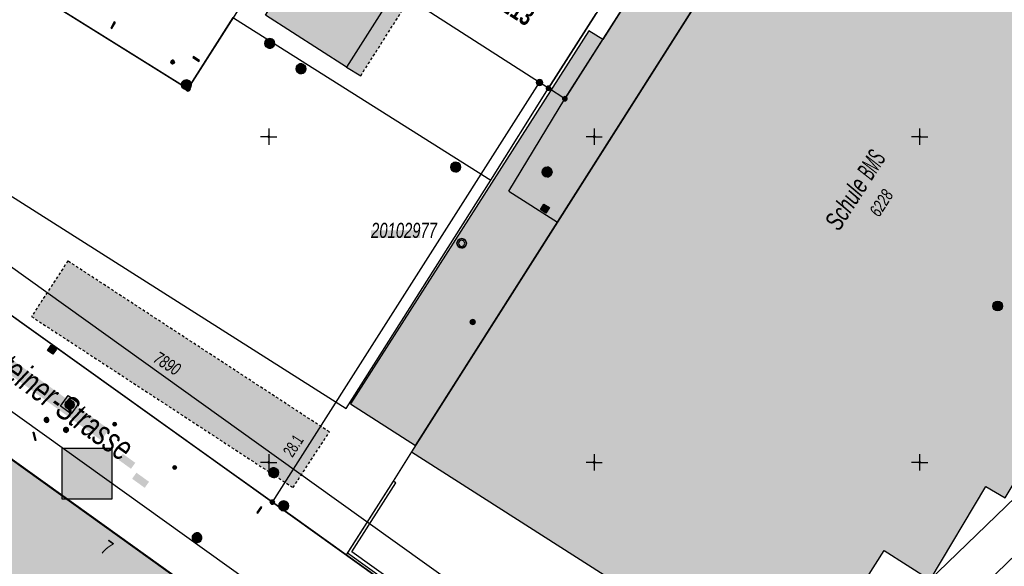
# Model space of a CAD drawing. Header units: metres. Extents: x 2695560 to 2696939, y 1260491 to 1262050.
# Tile 845 of 1005: x 2696207 to 2696282, y 1261567 to 1261609. Entities that reach past the tile are written whole.
import ezdxf

# ---------------------------------------------------------------- set-up
doc = ezdxf.new("R2010")
doc.units = ezdxf.units.M
doc.linetypes.add('AUSGEZOGEN', pattern=[0])
doc.linetypes.add('VERDECKT2_S2', pattern=[0.36, 0.2, -0.16])
for name, color, linetype in [('XR$1$AV_Flächen (EO)', 7, 'AUSGEZOGEN'), ('XR$1$AV_Gebäudeflächen (BB)', 7, 'AUSGEZOGEN'), ('XR$1$AV_Gebäudeflächen (EO)', 7, 'AUSGEZOGEN'), ('XR$1$AV_Gebäudeflächen ut.', 7, 'AUSGEZOGEN'), ('XR$1$AV_Grenzpunkte', 7, 'AUSGEZOGEN'), ('XR$1$AV_Grundstück-Nr.', 7, 'AUSGEZOGEN'), ('XR$1$AV_Haus-Nr.', 7, 'AUSGEZOGEN'), ('XR$1$AV_Koordinatennetzpunkte', 7, 'AUSGEZOGEN'), ('XR$1$AV_Lagefixpunkt-Nr.', 7, 'AUSGEZOGEN'), ('XR$1$AV_Lagefixpunkte', 7, 'AUSGEZOGEN'), ('XR$1$AV_Linien (BB)', 7, 'AUSGEZOGEN'), ('XR$1$AV_Objektnamen (BB)', 7, 'AUSGEZOGEN'), ('XR$1$AV_Strassennamen', 7, 'AUSGEZOGEN'), ('XR$1$AV_Versicherung-Nr.', 7, 'AUSGEZOGEN'), ('XR$1$AW_LK_Einlaufschacht alt', 24, 'AUSGEZOGEN'), ('XR$1$AW_LK_Schachtdeckel', 24, 'AUSGEZOGEN'), ('XR$1$EW_LK_Knoten', 1, 'AUSGEZOGEN'), ('XR$1$GA_LK_Absperrarmatur', 32, 'AUSGEZOGEN'), ('XR$1$Liegenschaftsgrenzen', 7, 'AUSGEZOGEN'), ('XR$1$PFAV', 255, 'AUSGEZOGEN'), ('XR$1$PFAW', 255, 'AUSGEZOGEN'), ('XR$1$PFEW', 255, 'AUSGEZOGEN'), ('XR$1$PFGA', 255, 'AUSGEZOGEN'), ('XR$1$PFWA', 255, 'AUSGEZOGEN'), ('XR$1$RAEW', 8, 'AUSGEZOGEN'), ('XR$1$RP_Abstandslinie', 7, 'AUSGEZOGEN'), ('XR$1$WA_LK_Absperrarmatur', 171, 'AUSGEZOGEN'), ('XR$1$WA_LK_Hydrant', 171, 'AUSGEZOGEN'), ('XR$1$WA_LK_Piezometer', 171, 'AUSGEZOGEN'), ('XR$1$WA_LK_Rohrleitungsteil', 171, 'AUSGEZOGEN')]:
    doc.layers.add(name, color=color, linetype=linetype)
doc.styles.add('ARIAL', font='arial.ttf')

# ---------------------------------------------------------------- blocks, each defined once
blk = doc.blocks.new('COMPLEXOBJECT_577')
at = {"layer": 'XR$1$AV_Linien (BB)', "color": 7, "linetype": 'AUSGEZOGEN', "transparency": 33554687}
for p, q in [((6292.137, 11573.921), (6263.392, 11546.324)), ((6259.628, 11542.446), (6251.595, 11533.397)), ((6246.756, 11528.376), (6242.945, 11524.701))]:
    blk.add_line(p, q, dxfattribs=at)
for centre, radius, start, end in [((6327.662, 11480.178), 92.227, 134.17571, 137.53359), ((6186.694, 11591.103), 86.846, 313.75658, 318.35836)]:
    blk.add_arc(centre, radius, start, end, dxfattribs=at)
blk = doc.blocks.new('COMPLEXOBJECT_1195')
at = {"layer": 'XR$1$Liegenschaftsgrenzen', "color": 7, "linetype": 'AUSGEZOGEN', "transparency": 33554687}
blk.add_lwpolyline([(6168.39, 11612.64), (6198.35, 11591.2), (6225.281, 11571.95)], dxfattribs=at)
blk.add_arc((6171.081, 11616.307), 4.549, 149.29767, 233.72659, dxfattribs=at)
blk = doc.blocks.new('COMPLEXOBJECT_1231')
at = {"layer": 'XR$1$Liegenschaftsgrenzen', "color": 7, "linetype": 'AUSGEZOGEN', "transparency": 33554687}
for points in [[(6325.194, 11571.542), (6317.78, 11567.68), (6305.75, 11561.48), (6299.88, 11556.85)], [(6290.62, 11548.79), (6285.74, 11544.09), (6254.8, 11514.22)]]:
    blk.add_lwpolyline(points, dxfattribs=at)
for centre, radius, start, end in [((6373.943, 11462.409), 120.018, 128.1043, 131.02759), ((6373.69, 11462.689), 119.642, 131.02441, 133.97362)]:
    blk.add_arc(centre, radius, start, end, dxfattribs=at)
blk = doc.blocks.new('BWAV1')
at = {"layer": 'XR$1$PFAV', "transparency": 33554687}
blk.add_hatch(color=7, dxfattribs=at).paths.add_polyline_path([(0.67, 0), (0.66, 0.13), (0.62, 0.26), (0.55, 0.38), (0.46, 0.49), (0.35, 0.57), (0.23, 0.63), (0.1, 0.66), (-0.03, 0.67), (-0.17, 0.65), (-0.3, 0.6), (-0.41, 0.53), (-0.51, 0.44), (-0.59, 0.33), (-0.64, 0.2), (-0.67, 0.07), (-0.67, -0.07), (-0.64, -0.2), (-0.59, -0.33), (-0.51, -0.44), (-0.41, -0.53), (-0.3, -0.6), (-0.17, -0.65), (-0.03, -0.67), (0.1, -0.66), (0.23, -0.63), (0.35, -0.57), (0.46, -0.49), (0.55, -0.38), (0.62, -0.26), (0.66, -0.13)])
at = {"color": 7, "transparency": 33554687}
for radius, start, end in [(0.5, 91.1948, 268.8052), (0.326, 91.1948, 268.8052), (0.5, 268.8052, 91.1948), (0.326, 268.8052, 91.1948)]:
    blk.add_arc((0, 0), radius, start, end, dxfattribs=at)
at = {"layer": 'XR$1$PFAV', "transparency": 33554687}
blk.add_circle((0, 0), 0.5, dxfattribs=at)
blk = doc.blocks.new('BAV15')
at = {"layer": 'XR$1$PFAV', "transparency": 33554687}
blk.add_hatch(color=7, dxfattribs=at).paths.add_polyline_path([(0.5, 0), (0.49, 0.1), (0.46, 0.2), (0.41, 0.29), (0.34, 0.36), (0.26, 0.42), (0.17, 0.47), (0.08, 0.49), (-0.03, 0.5), (-0.13, 0.48), (-0.22, 0.45), (-0.31, 0.4), (-0.38, 0.33), (-0.44, 0.24), (-0.48, 0.15), (-0.5, 0.05), (-0.5, -0.05), (-0.48, -0.15), (-0.44, -0.24), (-0.38, -0.33), (-0.31, -0.4), (-0.22, -0.45), (-0.13, -0.48), (-0.03, -0.5), (0.08, -0.49), (0.17, -0.47), (0.26, -0.42), (0.34, -0.36), (0.41, -0.29), (0.46, -0.2), (0.49, -0.1)])
at = {"color": 7, "transparency": 33554687}
for start, end in [(90, 270), (270, 90)]:
    blk.add_arc((0, 0), 0.5, start, end, dxfattribs=at)
at = {"layer": 'XR$1$PFAV', "transparency": 33554687}
blk.add_circle((0, 0), 0.5, dxfattribs=at)
blk = doc.blocks.new('BAV2041')
at = {"color": 7, "transparency": 33554687}
for p, q in [((-0.05, 0), (-0.5, 0)), ((0, 0.5), (0, 0.05)), ((0.05, 0), (0.5, 0)), ((0, -0.05), (0, -0.5))]:
    blk.add_line(p, q, dxfattribs=at)
blk.add_circle((0, 0), 0.05, dxfattribs=at)
for start, end in [(90, 270), (270, 90)]:
    blk.add_arc((0, 0), 0.05, start, end, dxfattribs=at)
blk = doc.blocks.new('BAW2089')
at = {"layer": 'XR$1$PFAW', "transparency": 33554687}
blk.add_hatch(color=7, dxfattribs=at).paths.add_polyline_path([(-0.5, 0.5), (-0.5, -0.5), (0.5, -0.5), (0.5, 0.5)])
at = {"transparency": 33554687}
blk.add_lwpolyline([(-0.5, 0.5), (0.5, 0.5), (0.5, -0.5), (-0.5, -0.5), (-0.5, 0.5)], close=True, dxfattribs=at)
at = {"layer": 'XR$1$PFAW', "transparency": 33554687}
blk.add_lwpolyline([(-0.5, 0.5), (0.5, 0.5), (0.5, -0.5), (-0.5, -0.5), (-0.5, 0.5)], close=True, dxfattribs=at)
blk = doc.blocks.new('BAW2082')
at = {"layer": 'XR$1$PFAW', "transparency": 33554687}
blk.add_hatch(color=7, dxfattribs=at).paths.add_polyline_path([(0.51, 0), (0.5, 0.1), (0.47, 0.19), (0.42, 0.28), (0.35, 0.36), (0.27, 0.42), (0.18, 0.47), (0.08, 0.49), (-0.02, 0.5), (-0.12, 0.48), (-0.21, 0.45), (-0.3, 0.39), (-0.37, 0.32), (-0.43, 0.24), (-0.47, 0.15), (-0.49, 0.05), (-0.49, -0.05), (-0.47, -0.15), (-0.43, -0.25), (-0.37, -0.33), (-0.3, -0.4), (-0.21, -0.45), (-0.12, -0.49), (-0.02, -0.5), (0.08, -0.5), (0.18, -0.47), (0.27, -0.43), (0.35, -0.37), (0.42, -0.29), (0.47, -0.2), (0.5, -0.1)])
at = {"transparency": 33554687}
for start, end in [(91.1948, 268.8052), (268.8052, 91.1948)]:
    blk.add_arc((0.01, 0), 0.5, start, end, dxfattribs=at)
at = {"layer": 'XR$1$PFAW', "transparency": 33554687}
blk.add_circle((0.01, 0), 0.5, dxfattribs=at)
blk = doc.blocks.new('BAW2087')
at = {"lineweight": 25, "true_color": 0x000000, "transparency": 33554687}
h = blk.add_hatch(color=18, dxfattribs=at)
h.paths.add_polyline_path([(-0.5, 0.5), (-0.5, -0.5), (0.5, -0.5), (0.5, 0.5)])
h.paths.add_polyline_path([(0.337, -0.069), (0.316, -0.136), (0.282, -0.196), (0.237, -0.249), (0.182, -0.292), (0.119, -0.322), (0.052, -0.34), (-0.017, -0.343), (-0.086, -0.333), (-0.151, -0.309), (-0.21, -0.272), (-0.261, -0.224), (-0.301, -0.167), (-0.328, -0.103), (-0.342, -0.035), (-0.342, 0.035), (-0.328, 0.103), (-0.301, 0.167), (-0.261, 0.224), (-0.21, 0.272), (-0.151, 0.309), (-0.086, 0.333), (-0.017, 0.343), (0.052, 0.34), (0.119, 0.322), (0.182, 0.292), (0.237, 0.249), (0.282, 0.196), (0.316, 0.136), (0.337, 0.069), (0.344, 0)], flags=16)
at = {"layer": 'XR$1$PFAW', "lineweight": 25, "transparency": 33554687}
blk.add_hatch(color=7, dxfattribs=at).paths.add_polyline_path([(0.344, 0), (0.337, 0.069), (0.316, 0.136), (0.282, 0.196), (0.237, 0.249), (0.182, 0.292), (0.119, 0.322), (0.052, 0.34), (-0.017, 0.343), (-0.086, 0.333), (-0.151, 0.309), (-0.21, 0.272), (-0.261, 0.224), (-0.301, 0.167), (-0.328, 0.103), (-0.342, 0.035), (-0.342, -0.035), (-0.328, -0.103), (-0.301, -0.167), (-0.261, -0.224), (-0.21, -0.272), (-0.151, -0.309), (-0.086, -0.333), (-0.017, -0.343), (0.052, -0.34), (0.119, -0.322), (0.182, -0.292), (0.237, -0.249), (0.282, -0.196), (0.316, -0.136), (0.337, -0.069)])
at = {"lineweight": 25, "transparency": 33554687}
for p, q in [((-0.5, 0.5, 0.993), (0.5, 0.5, 0.993)), ((-0.5, -0.5, 0.993), (-0.5, 0.5, 0.993)), ((0.5, 0.5, 0.993), (0.5, -0.5, 0.993)), ((0.5, -0.5, 0.993), (-0.5, -0.5, 0.993))]:
    blk.add_line(p, q, dxfattribs=at)
blk.add_circle((0, 0), 0.344, dxfattribs=at)
at = {"layer": 'XR$1$PFAW', "lineweight": 25, "transparency": 33554687}
blk.add_line((-0.5, 0.5), (0.5, 0.5), dxfattribs=at)
at = {"layer": 'XR$1$PFAW', "color": 31, "lineweight": 25, "transparency": 33554687}
for p, q in [((-0.5, -0.5), (-0.5, 0.5)), ((0.5, 0.5), (0.5, -0.5)), ((0.5, -0.5), (-0.5, -0.5))]:
    blk.add_line(p, q, dxfattribs=at)
at = {"layer": 'XR$1$PFAW', "lineweight": 25, "transparency": 33554687}
blk.add_circle((0, 0), 0.344, dxfattribs=at)
blk = doc.blocks.new('BAW2081')
at = {"layer": 'XR$1$PFAW', "transparency": 33554687}
blk.add_hatch(color=7, dxfattribs=at).paths.add_polyline_path([(0.5, 0), (0.49, 0.1), (0.46, 0.2), (0.41, 0.29), (0.34, 0.36), (0.26, 0.42), (0.17, 0.47), (0.08, 0.49), (-0.03, 0.5), (-0.13, 0.48), (-0.22, 0.45), (-0.31, 0.4), (-0.38, 0.33), (-0.44, 0.24), (-0.48, 0.15), (-0.5, 0.05), (-0.5, -0.05), (-0.48, -0.15), (-0.44, -0.24), (-0.38, -0.33), (-0.31, -0.4), (-0.22, -0.45), (-0.13, -0.48), (-0.03, -0.5), (0.08, -0.49), (0.17, -0.47), (0.26, -0.42), (0.34, -0.36), (0.41, -0.29), (0.46, -0.2), (0.49, -0.1)])
at = {"transparency": 33554687}
blk.add_line((-0.43, -0.25), (0, 0), dxfattribs=at)
blk.add_lwpolyline([(0, 0.5), (0, 0), (0.43, -0.25)], dxfattribs=at)
for start, end in [(90, 180), (180, 270), (0, 90), (270, 0)]:
    blk.add_arc((0, 0), 0.5, start, end, dxfattribs=at)
at = {"layer": 'XR$1$PFAW', "transparency": 33554687}
blk.add_circle((0, 0), 0.5, dxfattribs=at)
blk = doc.blocks.new('BWA2013')
at = {"true_color": 0x000000, "transparency": 33554687}
blk.add_hatch(color=18, dxfattribs=at).paths.add_polyline_path([(-0.29, -0.41), (0.35, 0.36), (0.29, 0.41), (-0.35, -0.36)])
at = {"transparency": 33554687}
blk.add_lwpolyline([(-0.29, -0.41), (-0.35, -0.36), (0.29, 0.41), (0.35, 0.36), (-0.29, -0.41)], close=True, dxfattribs=at)
blk = doc.blocks.new('BWA957')
at = {"true_color": 0x000000, "transparency": 33554687}
blk.add_hatch(color=18, dxfattribs=at).paths.add_polyline_path([(0.5, 0), (0.49, 0.1), (0.46, 0.2), (0.41, 0.29), (0.34, 0.36), (0.26, 0.42), (0.17, 0.47), (0.08, 0.49), (-0.03, 0.5), (-0.13, 0.48), (-0.22, 0.45), (-0.31, 0.4), (-0.38, 0.33), (-0.44, 0.24), (-0.48, 0.15), (-0.5, 0.05), (-0.5, -0.05), (-0.48, -0.15), (-0.44, -0.24), (-0.38, -0.33), (-0.31, -0.4), (-0.22, -0.45), (-0.13, -0.48), (-0.03, -0.5), (0.08, -0.49), (0.17, -0.47), (0.26, -0.42), (0.34, -0.36), (0.41, -0.29), (0.46, -0.2), (0.49, -0.1)])
at = {"transparency": 33554687}
for start, end in [(90, 180), (180, 270), (0, 90), (270, 0)]:
    blk.add_arc((0, 0), 0.5, start, end, dxfattribs=at)
blk = doc.blocks.new('BWA1376')
at = {"true_color": 0x000000, "transparency": 33554687}
h = blk.add_hatch(color=18, dxfattribs=at)
h.paths.add_polyline_path([(0.5, 0), (0.49, 0.1), (0.46, 0.2), (0.41, 0.29), (0.34, 0.36), (0.26, 0.42), (0.17, 0.47), (0.08, 0.49), (-0.03, 0.5), (-0.13, 0.48), (-0.22, 0.45), (-0.31, 0.4), (-0.38, 0.33), (-0.44, 0.24), (-0.48, 0.15), (-0.5, 0.05), (-0.5, -0.05), (-0.48, -0.15), (-0.44, -0.24), (-0.38, -0.33), (-0.31, -0.4), (-0.22, -0.45), (-0.13, -0.48), (-0.03, -0.5), (0.08, -0.49), (0.17, -0.47), (0.26, -0.42), (0.34, -0.36), (0.41, -0.29), (0.46, -0.2), (0.49, -0.1)])
h.paths.add_polyline_path([(0.33, 0.07), (0.33, 0), (0.33, -0.07), (0.31, -0.13), (0.27, -0.19), (0.23, -0.24), (0.18, -0.28), (0.12, -0.31), (0.05, -0.33), (-0.02, -0.33), (-0.08, -0.32), (-0.15, -0.3), (-0.2, -0.26), (-0.25, -0.22), (-0.29, -0.16), (-0.32, -0.1), (-0.33, -0.03), (-0.33, 0.03), (-0.32, 0.1), (-0.29, 0.16), (-0.25, 0.22), (-0.2, 0.26), (-0.15, 0.3), (-0.08, 0.32), (-0.02, 0.33), (0.05, 0.33), (0.12, 0.31), (0.18, 0.28), (0.23, 0.24), (0.27, 0.19), (0.31, 0.13)], flags=16)
at = {"layer": 'XR$1$PFWA', "transparency": 33554687}
blk.add_hatch(color=7, dxfattribs=at).paths.add_polyline_path([(0.5, 0), (0.49, 0.1), (0.46, 0.2), (0.41, 0.29), (0.34, 0.36), (0.26, 0.42), (0.17, 0.47), (0.08, 0.49), (-0.03, 0.5), (-0.13, 0.48), (-0.22, 0.45), (-0.31, 0.4), (-0.38, 0.33), (-0.44, 0.24), (-0.48, 0.15), (-0.5, 0.05), (-0.5, -0.05), (-0.48, -0.15), (-0.44, -0.24), (-0.38, -0.33), (-0.31, -0.4), (-0.22, -0.45), (-0.13, -0.48), (-0.03, -0.5), (0.08, -0.49), (0.17, -0.47), (0.26, -0.42), (0.34, -0.36), (0.41, -0.29), (0.46, -0.2), (0.49, -0.1)])
at = {"transparency": 33554687}
for radius in [0.5, 0.333]:
    blk.add_circle((0, 0), radius, dxfattribs=at)
blk = doc.blocks.new('BWA965')
at = {"layer": 'XR$1$PFWA', "transparency": 33554687}
blk.add_hatch(color=7, dxfattribs=at).paths.add_polyline_path([(0, 0.5), (-0.05, 0.5), (-0.1, 0.49), (-0.15, 0.48), (-0.2, 0.46), (-0.24, 0.44), (-0.29, 0.41), (-0.33, 0.38), (-0.36, 0.34), (-0.4, 0.31), (-0.42, 0.26), (-0.45, 0.22), (-0.47, 0.17), (-0.48, 0.13), (-0.49, 0.08), (-0.5, 0.03), (-0.5, -0.03), (-0.49, -0.08), (-0.48, -0.13), (-0.47, -0.17), (-0.45, -0.22), (-0.42, -0.26), (-0.4, -0.31), (-0.36, -0.34), (-0.33, -0.38), (-0.29, -0.41), (-0.24, -0.44), (-0.2, -0.46), (-0.15, -0.48), (-0.1, -0.49), (-0.05, -0.5), (0, -0.5), (0.05, -0.5), (0.1, -0.49), (0.15, -0.48), (0.2, -0.46), (0.24, -0.44), (0.29, -0.41), (0.33, -0.38), (0.36, -0.34), (0.4, -0.31), (0.42, -0.26), (0.45, -0.22), (0.47, -0.17), (0.48, -0.13), (0.49, -0.08), (0.5, -0.03), (0.5, 0.03), (0.49, 0.08), (0.48, 0.13), (0.47, 0.17), (0.45, 0.22), (0.42, 0.26), (0.4, 0.31), (0.36, 0.34), (0.33, 0.38), (0.29, 0.41), (0.24, 0.44), (0.2, 0.46), (0.15, 0.48), (0.1, 0.49), (0.05, 0.5)])
at = {"transparency": 33554687}
blk.add_line((0, 0.5), (0, -0.5), dxfattribs=at)
for start, end in [(90, 270), (270, 90)]:
    blk.add_arc((0, 0), 0.5, start, end, dxfattribs=at)
blk = doc.blocks.new('BGA2012')
at = {"layer": 'XR$1$PFGA', "transparency": 33554687}
blk.add_hatch(color=7, dxfattribs=at).paths.add_polyline_path([(0.35, -0.35), (0.42, -0.28), (0.46, -0.19), (0.49, -0.09), (0.5, 0.01), (0.49, 0.11), (0.45, 0.21), (0.4, 0.3), (0.34, 0.37), (0.25, 0.43), (0.16, 0.47), (0.06, 0.5), (-0.04, 0.5), (-0.14, 0.48), (-0.23, 0.44), (-0.32, 0.39), (-0.39, 0.32), (-0.44, 0.23), (-0.48, 0.14), (-0.5, 0.04), (-0.5, -0.06), (-0.47, -0.16), (-0.43, -0.25), (-0.37, -0.34), (-0.3, -0.4), (-0.21, -0.45), (-0.11, -0.49), (-0.01, -0.5), (0.09, -0.49), (0.19, -0.46), (0.28, -0.42)])
at = {"color": 32, "transparency": 33554687}
blk.add_line((0.35, 0.35), (-0.35, -0.35), dxfattribs=at)
for start, end in [(45, 225), (225, 45)]:
    blk.add_arc((0, 0), 0.5, start, end, dxfattribs=at)
blk = doc.blocks.new('BEWLP2549_S')
at = {"layer": 'XR$1$PFEW', "transparency": 33554687}
blk.add_hatch(color=7, dxfattribs=at).paths.add_polyline_path([(0.5, 0), (0.49, 0.1), (0.46, 0.2), (0.41, 0.29), (0.34, 0.36), (0.26, 0.42), (0.17, 0.47), (0.08, 0.49), (-0.03, 0.5), (-0.13, 0.48), (-0.22, 0.45), (-0.31, 0.4), (-0.38, 0.33), (-0.44, 0.24), (-0.48, 0.15), (-0.5, 0.05), (-0.5, -0.05), (-0.48, -0.15), (-0.44, -0.24), (-0.38, -0.33), (-0.31, -0.4), (-0.22, -0.45), (-0.13, -0.48), (-0.03, -0.5), (0.08, -0.49), (0.17, -0.47), (0.26, -0.42), (0.34, -0.36), (0.41, -0.29), (0.46, -0.2), (0.49, -0.1)])
at = {"color": 1, "transparency": 33554687}
for p, q in [((0.35, -0.35), (-0.35, 0.35)), ((-0.35, -0.35), (0.35, 0.35))]:
    blk.add_line(p, q, dxfattribs=at)
for start, end in [(91.3809, 268.6191), (268.6191, 91.3809)]:
    blk.add_arc((0, 0), 0.5, start, end, dxfattribs=at)
at = {"layer": 'XR$1$PFEW', "transparency": 33554687}
blk.add_circle((0, 0), 0.5, dxfattribs=at)
blk = doc.blocks.new('BEW957')
at = {"layer": 'XR$1$RAEW', "transparency": 33554687}
blk.add_hatch(color=1, dxfattribs=at).paths.add_polyline_path([(-0.5, 0), (-0.5, -0.05), (-0.49, -0.1), (-0.48, -0.15), (-0.46, -0.2), (-0.44, -0.24), (-0.41, -0.29), (-0.38, -0.33), (-0.34, -0.36), (-0.31, -0.4), (-0.26, -0.42), (-0.22, -0.45), (-0.17, -0.47), (-0.13, -0.48), (-0.08, -0.49), (-0.03, -0.5), (0.03, -0.5), (0.08, -0.49), (0.13, -0.48), (0.17, -0.47), (0.22, -0.45), (0.26, -0.42), (0.31, -0.4), (0.34, -0.36), (0.38, -0.33), (0.41, -0.29), (0.44, -0.24), (0.46, -0.2), (0.48, -0.15), (0.49, -0.1), (0.5, -0.05), (0.5, 0), (0.5, 0.05), (0.49, 0.1), (0.48, 0.15), (0.46, 0.2), (0.44, 0.24), (0.41, 0.29), (0.38, 0.33), (0.34, 0.36), (0.31, 0.4), (0.26, 0.42), (0.22, 0.45), (0.17, 0.47), (0.13, 0.48), (0.08, 0.49), (0.03, 0.5), (-0.03, 0.5), (-0.08, 0.49), (-0.13, 0.48), (-0.17, 0.47), (-0.22, 0.45), (-0.26, 0.42), (-0.31, 0.4), (-0.34, 0.36), (-0.38, 0.33), (-0.41, 0.29), (-0.44, 0.24), (-0.46, 0.2), (-0.48, 0.15), (-0.49, 0.1), (-0.5, 0.05)])
at = {"color": 1, "transparency": 33554687}
for start, end in [(90, 180), (180, 270), (0, 90), (270, 0)]:
    blk.add_arc((0, 0), 0.5, start, end, dxfattribs=at)
at = {"layer": 'XR$1$RAEW', "color": 1, "transparency": 33554687}
blk.add_circle((0, 0), 0.5, dxfattribs=at)
blk = doc.blocks.new('BEWG5')
at = {"transparency": 33554687}
blk.add_hatch(color=1, dxfattribs=at).paths.add_polyline_path([(-0.083375, -0.5), (0.083375, -0.5), (0.083375, 0.5), (-0.083375, 0.5)])
at = {"color": 1, "transparency": 33554687}
blk.add_lwpolyline([(-0.083375, -0.5), (0.083375, -0.5), (0.083375, 0.5), (-0.083375, 0.5), (-0.083375, -0.5)], close=True, dxfattribs=at)

msp = doc.modelspace()

# ---------------------------------------------------------------- hatches: boundary and pattern name
at = {"transparency": 33554687}
for points in [[(2696233.838, 1261592.626), (2696233.838, 1261592.023), (2696237.626, 1261592.023), (2696237.626, 1261592.626)], [(2696201.303, 1261586.263), (2696200.702, 1261585.428), (2696213.101, 1261576.509), (2696213.702, 1261577.344)], [(2696210.095, 1261575.902), (2696210.095, 1261572), (2696213.928, 1261572), (2696213.928, 1261575.902)], [(2696214.758, 1261575.472), (2696214.427, 1261575.013), (2696215.388, 1261574.32), (2696215.719, 1261574.779)], [(2696215.808, 1261574.02), (2696215.475, 1261573.557), (2696216.444, 1261572.86), (2696216.777, 1261573.323)]]:
    msp.add_hatch(color=7, dxfattribs=at).paths.add_polyline_path(points)
at = {"layer": 'XR$1$AV_Gebäudeflächen (BB)', "true_color": 0xd2d2d2, "transparency": 33554687}
for points in [[(2696256.505, 1261554.272), (2696259.088, 1261558.32), (2696258.962, 1261558.401), (2696260.428, 1261560.7), (2696266.226, 1261557), (2696273.261, 1261568.054), (2696276.791, 1261565.807), (2696281.072, 1261572.973), (2696282.557, 1261572.086), (2696286.848, 1261579.243), (2696288.459, 1261578.277), (2696294.224, 1261587.315), (2696296.441, 1261585.901), (2696300.829, 1261592.783), (2696298.572, 1261594.146), (2696304.006, 1261603.138), (2696304.855, 1261602.625), (2696308.37, 1261608.209), (2696304.07, 1261610.93), (2696303.995, 1261610.812), (2696301.469, 1261612.41), (2696305.147, 1261618.223), (2696276.063, 1261636.742), (2696275.876, 1261636.861), (2696258.754, 1261609.929), (2696258.62, 1261609.718), (2696248.152, 1261593.253), (2696236.937, 1261575.613), (2696255.073, 1261564.067), (2696253.613, 1261561.772), (2696253.486, 1261561.853), (2696250.962, 1261557.817)], [(2696235.708, 1261611.069), (2696229.462, 1261615.049), (2696225.711, 1261609.132), (2696231.954, 1261605.155)], [(2696184.695, 1261577.04), (2696199.775, 1261566.257), (2696190.733, 1261553.611), (2696189.291, 1261551.594), (2696204.819, 1261540.49), (2696206.253, 1261542.501), (2696213.895, 1261553.215), (2696214.075, 1261553.467), (2696217.176, 1261557.814), (2696221.601, 1261564.018), (2696206.101, 1261575.104), (2696205.019, 1261573.591), (2696189.843, 1261584.445), (2696184.598, 1261577.109)]]:
    msp.add_hatch(color=254, dxfattribs=at).paths.add_polyline_path(points)
at = {"layer": 'XR$1$AV_Gebäudeflächen (EO)', "true_color": 0xebebeb, "transparency": 33554687}
for points in [[(2696233.038, 1261604.482), (2696236.79, 1261610.38), (2696235.708, 1261611.069), (2696231.954, 1261605.155)], [(2696227.838, 1261572.881), (2696230.629, 1261577.147), (2696210.538, 1261590.27), (2696207.747, 1261586.004)]]:
    msp.add_hatch(color=7, dxfattribs=at).paths.add_polyline_path(points)
at = {"layer": 'XR$1$AV_Gebäudeflächen ut.', "true_color": 0xf5f5f5, "transparency": 33554687}
msp.add_hatch(color=7, dxfattribs=at).paths.add_polyline_path([(2696255.092, 1261612.161), (2696254.841, 1261612.314), (2696254.707, 1261612.103), (2696251.628, 1261607.258), (2696250.562, 1261607.94), (2696232.245, 1261579.295), (2696237.245, 1261576.098), (2696258.75, 1261609.931)])

# ---------------------------------------------------------------- linework, layer by layer
at = {"color": 24, "lineweight": -3, "transparency": 33554687}
msp.add_lwpolyline([(2696210.095, 1261575.902), (2696213.928, 1261575.902), (2696213.928, 1261572), (2696210.095, 1261572), (2696210.095, 1261575.902)], close=True, dxfattribs=at)
at = {"layer": 'XR$1$AV_Flächen (EO)', "color": 7, "linetype": 'AUSGEZOGEN', "transparency": 33554687}
msp.add_line((2696254.707, 1261612.103), (2696251.628, 1261607.258), dxfattribs=at)
for points in [[(2696237.245, 1261576.098), (2696258.75, 1261609.931), (2696255.092, 1261612.161)], [(2696235.708, 1261611.069), (2696231.954, 1261605.155), (2696233.038, 1261604.482)], [(2696251.628, 1261607.258), (2696250.562, 1261607.94), (2696232.245, 1261579.295), (2696237.245, 1261576.098)]]:
    msp.add_lwpolyline(points, dxfattribs=at)
at = {"layer": 'XR$1$AV_Flächen (EO)', "color": 7, "linetype": 'VERDECKT2_S2', "transparency": 33554687}
msp.add_lwpolyline([(2696233.038, 1261604.482), (2696236.79, 1261610.38), (2696235.708, 1261611.069)], dxfattribs=at)
msp.add_lwpolyline([(2696227.838, 1261572.881), (2696230.629, 1261577.147), (2696210.538, 1261590.27), (2696207.747, 1261586.004), (2696227.838, 1261572.881)], close=True, dxfattribs=at)
at = {"layer": 'XR$1$AV_Flächen (EO)', "color": 7, "linetype": 'AUSGEZOGEN', "transparency": 33554687}
msp.add_lwpolyline([(2696254.799, 1261551.578), (2696254.944, 1261551.781), (2696232.357, 1261567.941), (2696235.734, 1261573.231), (2696235.523, 1261573.366), (2696232.019, 1261567.876), (2696254.799, 1261551.578)], close=True, dxfattribs=at)
at = {"layer": 'XR$1$AV_Linien (BB)', "color": 7, "linetype": 'AUSGEZOGEN', "transparency": 33554687}
for p, q in [((2696258.62, 1261609.718), (2696248.152, 1261593.253)), ((2696243.045, 1261596.476), (2696247.46, 1261603.53)), ((2696244.411, 1261595.629), (2696248.152, 1261593.253)), ((2696248.152, 1261593.253), (2696236.937, 1261575.613)), ((2696211.967, 1261581.97), (2696203.855, 1261587.769)), ((2696220.806, 1261575.652), (2696211.967, 1261581.97)), ((2696231.914, 1261567.712), (2696227.841, 1261570.623))]:
    msp.add_line(p, q, dxfattribs=at)
for points in [[(2696175.75, 1261631), (2696195.66, 1261618.51), (2696216.474, 1261605.52)], [(2696258.574, 1261621.08), (2696257.48, 1261619.33), (2696253.85, 1261613.57), (2696251.12, 1261609.27), (2696247.46, 1261603.53)], [(2696235.708, 1261611.069), (2696231.954, 1261605.155), (2696225.711, 1261609.132), (2696229.462, 1261615.049)], [(2696244.411, 1261595.629), (2696248.72, 1261602.72), (2696254.707, 1261612.103), (2696258.62, 1261609.718)], [(2696216.474, 1261605.52), (2696219.76, 1261603.47), (2696223.243, 1261608.945)], [(2696223.243, 1261608.945), (2696223.334, 1261608.887), (2696243.045, 1261596.476)], [(2696185.568, 1261600.851), (2696189.031, 1261606.118), (2696231.91, 1261578.958), (2696243.045, 1261596.476)], [(2696237.66, 1261556.25), (2696227.36, 1261563.56), (2696202.4, 1261581.43), (2696188.15, 1261591.68), (2696176.582, 1261599.99)], [(2696184.695, 1261577.04), (2696184.598, 1261577.109), (2696189.843, 1261584.445), (2696205.019, 1261573.591), (2696206.101, 1261575.104), (2696221.601, 1261564.018), (2696217.176, 1261557.814), (2696214.075, 1261553.467)], [(2696266.226, 1261557), (2696273.261, 1261568.054), (2696276.791, 1261565.807), (2696281.072, 1261572.973), (2696282.557, 1261572.086), (2696286.848, 1261579.243), (2696288.459, 1261578.277)], [(2696291.971, 1261576.056), (2696281.1, 1261565.56), (2696269.832, 1261554.699)], [(2696227.841, 1261570.623), (2696226.251, 1261571.76), (2696220.806, 1261575.652)], [(2696236.937, 1261575.613), (2696235.523, 1261573.366), (2696231.914, 1261567.712)], [(2696236.937, 1261575.613), (2696255.073, 1261564.067), (2696253.613, 1261561.772), (2696253.486, 1261561.853), (2696250.962, 1261557.817), (2696256.505, 1261554.272)], [(2696254.689, 1261551.425), (2696247.32, 1261556.7), (2696231.914, 1261567.712)]]:
    msp.add_lwpolyline(points, dxfattribs=at)
at = {"layer": 'XR$1$Liegenschaftsgrenzen', "color": 7, "linetype": 'AUSGEZOGEN', "transparency": 33554687}
for p, q in [((2696247.46, 1261603.53), (2696251.12, 1261609.27)), ((2696226.251, 1261571.76), (2696246.778, 1261603.968)), ((2696247.46, 1261603.53), (2696246.778, 1261603.968))]:
    msp.add_line(p, q, dxfattribs=at)
for points in [[(2696274.34, 1261643.02), (2696248.72, 1261602.72), (2696247.46, 1261603.53)], [(2696227.781, 1261616.078), (2696219.76, 1261603.47), (2696195.66, 1261618.51), (2696175.75, 1261631)], [(2696246.778, 1261603.968), (2696236.79, 1261610.38), (2696228.626, 1261615.582), (2696227.781, 1261616.078)], [(2696261.43, 1261546.6), (2696281.1, 1261565.56), (2696297.07, 1261580.98), (2696320.9, 1261603.97), (2696325.2, 1261610.75)], [(2696227.36, 1261563.56), (2696202.4, 1261581.43), (2696188.15, 1261591.68)], [(2696226.251, 1261571.76), (2696247.32, 1261556.7), (2696261.43, 1261546.6)]]:
    msp.add_lwpolyline(points, dxfattribs=at)
at = {"layer": 'XR$1$RP_Abstandslinie', "color": 7, "linetype": 'AUSGEZOGEN', "transparency": 33554687}
for points in [[(2696171.22, 1261614.86), (2696201.51, 1261593.18), (2696231.18, 1261571.93), (2696261, 1261550.59)], [(2696252.21, 1261542.11), (2696224.2, 1261562.17), (2696194.52, 1261583.42), (2696164.99, 1261604.56)], [(2696261, 1261550.59), (2696290.78, 1261579.34), (2696298.5, 1261586.79)]]:
    msp.add_lwpolyline(points, dxfattribs=at)

# ---------------------------------------------------------------- block references
at = {"layer": 'XR$1$AV_Grenzpunkte', "color": 7, "linetype": 'AUSGEZOGEN', "lineweight": -3, "transparency": 33554687}
for p, xscale, yscale in [((2696246.778, 1261603.968), 0.4549999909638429, 0.4549999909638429), ((2696219.76, 1261603.47), 0.3249999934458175, 0.3249999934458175), ((2696247.46, 1261603.53), 0.3249999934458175, 0.3249999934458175), ((2696248.72, 1261602.72), 0.3249999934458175, 0.3249999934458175), ((2696226.251, 1261571.76), 0.3249999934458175, 0.3249999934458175)]:
    msp.add_blockref('BAV15', p, dxfattribs=dict(at, xscale=xscale, yscale=yscale))
at = {"layer": 'XR$1$AV_Koordinatennetzpunkte', "color": 7, "linetype": 'AUSGEZOGEN', "lineweight": -3, "transparency": 33554687, "xscale": 1.25, "yscale": 1.25}
for p in [(2696225.97, 1261599.81), (2696250.97, 1261599.81), (2696275.97, 1261599.81), (2696225.97, 1261574.81), (2696250.97, 1261574.81), (2696275.97, 1261574.81)]:
    msp.add_blockref('BAV2041', p, dxfattribs=at)
at = {"layer": 'XR$1$AV_Lagefixpunkte', "color": 7, "linetype": 'AUSGEZOGEN', "lineweight": -3, "transparency": 33554687, "xscale": 0.7199999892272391, "yscale": 0.7199999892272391}
msp.add_blockref('BWAV1', (2696240.792, 1261591.626, 437.683), dxfattribs=at)
at = {"layer": 'XR$1$AV_Linien (BB)', "color": 7, "linetype": 'AUSGEZOGEN', "lineweight": -3, "transparency": 33554687}
msp.add_blockref('COMPLEXOBJECT_577', (2690000.97, 1249999.81), dxfattribs=at)
at = {"layer": 'XR$1$AW_LK_Einlaufschacht alt', "color": 24, "linetype": 'AUSGEZOGEN', "lineweight": -3, "transparency": 33554687, "xscale": 0.5000000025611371, "yscale": 0.5000000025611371, "rotation": 144.443115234}
msp.add_blockref('BAW2089', (2696209.324, 1261583.456), dxfattribs=at)
at = {"layer": 'XR$1$AW_LK_Schachtdeckel', "color": 24, "linetype": 'AUSGEZOGEN', "lineweight": -3, "transparency": 33554687}
for name, p, xscale, yscale, rotation in [('BAW2082', (2696226.044, 1261606.96), 0.7499999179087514, 0.7499999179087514, 57.57844619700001), ('BAW2082', (2696228.44, 1261605.028), 0.7499999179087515, 0.7499999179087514, 327.420007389), ('BAW2089', (2696247.182, 1261594.293), 0.5000000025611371, 0.5000000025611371, 57.52166061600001), ('BAW2082', (2696226.353, 1261574.032), 0.7499999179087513, 0.7499999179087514, 238.304275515)]:
    msp.add_blockref(name, p, dxfattribs=dict(at, xscale=xscale, yscale=yscale, rotation=rotation))
for name, p, xscale, yscale in [('BAW2082', (2696240.331, 1261597.476), 0.7499999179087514, 0.7499999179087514), ('BAW2082', (2696247.352, 1261597.097), 0.7499999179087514, 0.7499999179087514), ('BAW2081', (2696241.642, 1261585.588), 0.3749999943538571, 0.3749999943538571)]:
    msp.add_blockref(name, p, dxfattribs=dict(at, xscale=xscale, yscale=yscale))
at = {"layer": 'XR$1$AW_LK_Schachtdeckel', "color": 24, "linetype": 'AUSGEZOGEN', "lineweight": -3, "transparency": 33554687, "rotation": 144.443115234}
msp.add_blockref('BAW2087', (2696210.675, 1261579.241), dxfattribs=at)
at = {"layer": 'XR$1$EW_LK_Knoten', "color": 1, "linetype": 'AUSGEZOGEN', "lineweight": -3, "transparency": 33554687}
for name, p, xscale, yscale, rotation in [('BEWG5', (2696214.009, 1261608.364), 0.5499999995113, 0.5499999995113, 149.4783), ('BEW957', (2696218.587, 1261605.539), 0.2749999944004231, 0.2749999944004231, 278.3007), ('BEWG5', (2696220.395, 1261605.767), 0.5499999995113, 0.5499999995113, 57.2355), ('BEWLP2549_S', (2696219.648, 1261603.789), 0.7499999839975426, 0.7499999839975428, 57.10320000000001), ('BEWG5', (2696225.24, 1261571.156), 0.5499999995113, 0.5499999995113, 325.2852)]:
    msp.add_blockref(name, p, dxfattribs=dict(at, xscale=xscale, yscale=yscale, rotation=rotation))
for name, p, xscale, yscale in [('BEW957', (2696218.587, 1261605.539), 0.2749999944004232, 0.2749999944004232), ('BEW957', (2696214.138, 1261577.746), 0.2749999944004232, 0.2749999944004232), ('BEW957', (2696218.749, 1261574.421), 0.2749999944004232, 0.2749999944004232), ('BEWLP2549_S', (2696227.113, 1261571.475), 0.749999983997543, 0.749999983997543)]:
    msp.add_blockref(name, p, dxfattribs=dict(at, xscale=xscale, yscale=yscale))
at = {"layer": 'XR$1$GA_LK_Absperrarmatur', "color": 32, "linetype": 'AUSGEZOGEN', "lineweight": -3, "transparency": 33554687, "xscale": 0.3749999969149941, "yscale": 0.374999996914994, "rotation": 234.9332999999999}
msp.add_blockref('BGA2012', (2696210.394, 1261577.303), dxfattribs=at)
at = {"layer": 'XR$1$Liegenschaftsgrenzen', "color": 7, "linetype": 'AUSGEZOGEN', "lineweight": -3, "transparency": 33554687}
for name in ['COMPLEXOBJECT_1195', 'COMPLEXOBJECT_1231']:
    msp.add_blockref(name, (2690000.97, 1249999.81), dxfattribs=at)
at = {"layer": 'XR$1$WA_LK_Absperrarmatur', "color": 171, "linetype": 'AUSGEZOGEN', "lineweight": -3, "transparency": 33554687, "xscale": 0.3749999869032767, "yscale": 0.3749999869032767, "rotation": 233.922729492}
msp.add_blockref('BWA965', (2696208.898, 1261578.07), dxfattribs=at)
at = {"layer": 'XR$1$WA_LK_Hydrant', "color": 171, "linetype": 'AUSGEZOGEN', "lineweight": -3, "transparency": 33554687, "xscale": 0.7499999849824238, "yscale": 0.7499999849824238, "rotation": 232.844955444}
msp.add_blockref('BWA957', (2696220.46, 1261569.03), dxfattribs=at)
at = {"layer": 'XR$1$WA_LK_Piezometer', "color": 171, "linetype": 'AUSGEZOGEN', "lineweight": -3, "transparency": 33554687, "xscale": 0.7499999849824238, "yscale": 0.7499999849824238}
msp.add_blockref('BWA1376', (2696281.97, 1261586.81), dxfattribs=at)
at = {"layer": 'XR$1$WA_LK_Rohrleitungsteil', "color": 171, "linetype": 'AUSGEZOGEN', "lineweight": -3, "transparency": 33554687, "xscale": 0.6499999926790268, "yscale": 0.6499999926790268, "rotation": 233.922744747}
msp.add_blockref('BWA2013', (2696207.983, 1261576.814), dxfattribs=at)

# ---------------------------------------------------------------- texts
at = {"layer": 'XR$1$AV_Grundstück-Nr.', "color": 7, "transparency": 33554687, "insert": (2696244.276, 1261610.052), "char_height": 1.48491, "width": 4.97324, "attachment_point": 5, "rotation": 327.3012, "style": 'ARIAL'}
msp.add_mtext('\\A1;{\\fArial|i0|b1;\\H1.484908;\\W0.700000;\\C7;1/9213}\\P', dxfattribs=at)
at = {"layer": 'XR$1$AV_Haus-Nr.', "color": 7, "transparency": 33554687, "style": 'ARIAL'}
for s, insert, char_height, width, attachment_point, rotation in [('\\W0.66;28.1', (2696228.256, 1261575.83), 0.92968, 2.03566, 8, 56.8053), ('\\W0.68;7', (2696213.89, 1261568.744), 1.1621, 1.02516, 2, 324.4266)]:
    msp.add_mtext(s, dxfattribs=dict(at, insert=insert, char_height=char_height, width=width, attachment_point=attachment_point, rotation=rotation))
at = {"layer": 'XR$1$AV_Lagefixpunkt-Nr.', "color": 7, "transparency": 33554687, "insert": (2696233.838, 1261592.023), "char_height": 1.1621, "width": 5.50234, "attachment_point": 7, "style": 'ARIAL'}
msp.add_mtext('\\A1;{\\fArial|i1|b0;\\H1.162102;\\W0.700000;\\C7;20102977}\\P', dxfattribs=at)
at = {"layer": 'XR$1$AV_Objektnamen (BB)', "color": 7, "transparency": 33554687, "insert": (2696271.018, 1261595.714), "char_height": 1.42035, "width": 8.17077, "attachment_point": 5, "rotation": 57.3327, "style": 'ARIAL'}
msp.add_mtext('\\A1;{\\fArial|i1|b0;\\H1.420348;\\W0.700000;\\C7;Schule \\W0.490000;BMS}\\P', dxfattribs=at)
at = {"layer": 'XR$1$AV_Strassennamen', "color": 7, "transparency": 33554687, "insert": (2696207.196, 1261581.378), "char_height": 1.93684, "width": 20.56591, "attachment_point": 5, "rotation": 324.2727, "style": 'ARIAL'}
msp.add_mtext('\\A1;{\\fArial|i1|b0;\\H1.936838;\\W0.700000;\\C7;Eduard-Steiner-Strasse}\\P', dxfattribs=at)
at = {"layer": 'XR$1$AV_Versicherung-Nr.', "color": 7, "transparency": 33554687, "char_height": 0.96842, "width": 2.46457, "attachment_point": 5, "style": 'ARIAL'}
for s, insert, rotation in [('\\A1;{\\fArial|i1|b0;\\H0.968418;\\W0.700000;\\C7;6228}\\P', (2696273.03, 1261594.721), 57.5253), ('\\A1;{\\fArial|i1|b0;\\H0.968418;\\W0.700000;\\C7;7890}\\P', (2696218.169, 1261582.401), 327.5505)]:
    msp.add_mtext(s, dxfattribs=dict(at, insert=insert, rotation=rotation))

doc.saveas('drawing.dxf')
